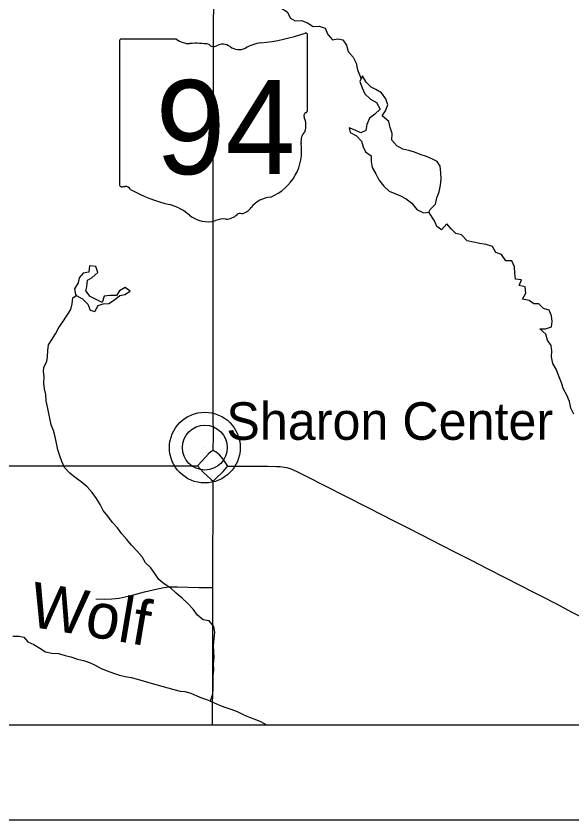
# Model space of a CAD drawing. Extents: x 0 to 34, y 0 to 22.
# Drawn here: x 7.832 to 8.416, y 14 to 14.845 of the extents above; entities that cross this region are included whole.
import ezdxf

# ---------------------------------------------------------------- set-up
doc = ezdxf.new("R2010")
doc.units = 0
for name, color, linetype in [('GM_X_Minor_Lake', 7, 'Continuous'), ('GM_X_Minor_River', 7, 'Continuous'), ('GM_X_Minor_River_Text', 7, 'Continuous'), ('GM_X_Rail_Line_Text', 7, 'Continuous'), ('GM_X_State_Route', 7, 'Continuous'), ('GM_X_State_Shield', 7, 'Continuous'), ('GM_X_Township_Road', 7, 'Continuous'), ('GM_X_Unincorporated', 7, 'Continuous'), ('GM_X_Unincorporated_Location', 7, 'Continuous'), ('GM_X_Unincorporated_Text', 7, 'Continuous'), ('SH_Cut_Line', 7, 'Continuous'), ('SH_Data', 7, 'Continuous')]:
    doc.layers.add(name, color=color, linetype=linetype)

msp = doc.modelspace()

# ---------------------------------------------------------------- linework, layer by layer
at = {"layer": 'GM_X_Minor_Lake'}
for points in [[(8.26567, 14.63921), (8.26694, 14.64207), (8.27259, 14.64746), (8.27384, 14.65414), (8.27643, 14.66064), (8.27769, 14.6675), (8.27837, 14.67398), (8.2783, 14.68082), (8.27765, 14.68767), (8.27417, 14.69257), (8.2694, 14.6948), (8.26309, 14.69759), (8.25661, 14.69999), (8.2505, 14.7022), (8.24458, 14.70423), (8.2383, 14.70549), (8.2318, 14.70884), (8.22679, 14.71506), (8.2269, 14.72191), (8.22493, 14.72817), (8.22353, 14.73443), (8.21662, 14.74044), (8.21998, 14.74562), (8.22238, 14.75211), (8.22022, 14.75856), (8.21597, 14.76479), (8.20985, 14.76814), (8.20507, 14.77075), (8.19969, 14.77602), (8.19581, 14.78244), (8.19322, 14.77652), (8.19538, 14.76988), (8.1983, 14.76364), (8.20426, 14.75818), (8.21057, 14.75445), (8.21445, 14.74746), (8.2088, 14.74244), (8.20315, 14.73819), (8.20037, 14.7315), (8.1993, 14.72521), (8.1942, 14.72249), (8.18828, 14.72547), (8.18198, 14.72787), (8.18298, 14.72312), (8.18948, 14.71958), (8.19468, 14.71393), (8.19646, 14.70787), (8.19898, 14.70276)], [(8.26568, 14.63923), (8.26694, 14.64207), (8.27259, 14.64746), (8.27384, 14.65414), (8.27643, 14.66064), (8.27769, 14.6675), (8.27837, 14.67398), (8.2783, 14.68082), (8.27765, 14.68767), (8.27417, 14.69257), (8.2694, 14.6948), (8.26309, 14.69759), (8.25661, 14.69999), (8.2505, 14.7022), (8.24458, 14.70423), (8.2383, 14.70549), (8.2318, 14.70884), (8.22679, 14.71506), (8.2269, 14.72191), (8.22493, 14.72817), (8.22353, 14.73443), (8.21662, 14.74044), (8.21998, 14.74562), (8.22238, 14.75211), (8.22022, 14.75856), (8.21597, 14.76479), (8.20985, 14.76814), (8.20507, 14.77075), (8.19969, 14.77602), (8.19581, 14.78244), (8.19322, 14.77652), (8.19538, 14.76988), (8.1983, 14.76364), (8.20426, 14.75818), (8.21057, 14.75445), (8.21445, 14.74746), (8.2088, 14.74244), (8.20315, 14.73819), (8.20037, 14.7315), (8.1993, 14.72521), (8.1942, 14.72249), (8.18828, 14.72547), (8.18198, 14.72787), (8.18298, 14.72312), (8.18948, 14.71958), (8.19468, 14.71393), (8.19646, 14.70787), (8.19898, 14.70276)], [(8.19898, 14.70276), (8.20492, 14.69845), (8.20499, 14.69236), (8.2062, 14.6861), (8.20989, 14.67948), (8.21319, 14.67324), (8.2182, 14.66664), (8.22378, 14.66118), (8.22969, 14.65877), (8.2358, 14.65656), (8.24192, 14.6534), (8.24786, 14.64871), (8.25307, 14.64211), (8.25995, 14.63838), (8.26567, 14.63921)], [(8.19898, 14.70276), (8.20492, 14.69845), (8.20499, 14.69236), (8.2062, 14.6861), (8.20989, 14.67948), (8.21319, 14.67324), (8.2182, 14.66664), (8.22378, 14.66118), (8.22969, 14.65877), (8.2358, 14.65656), (8.24192, 14.6534), (8.24786, 14.64871), (8.25307, 14.64211), (8.25995, 14.63838), (8.26565, 14.6392)], [(7.90524, 14.55654), (7.90614, 14.56074), (7.90702, 14.5676), (7.91193, 14.57032), (7.91757, 14.57571), (7.91579, 14.58197), (7.90913, 14.58284), (7.90826, 14.57598), (7.90218, 14.57515), (7.89806, 14.56997), (7.89698, 14.56482), (7.89324, 14.55869), (7.89426, 14.55261)], [(7.89145, 14.54897), (7.89503, 14.55167), (7.90173, 14.54794), (7.90711, 14.54229), (7.90965, 14.53604), (7.91442, 14.53477), (7.91796, 14.54108), (7.92326, 14.54286), (7.92934, 14.54331), (7.93519, 14.54699), (7.94103, 14.55162), (7.94596, 14.55263), (7.95162, 14.55612), (7.94645, 14.56005), (7.94059, 14.55656), (7.93723, 14.55139), (7.93076, 14.55169), (7.92431, 14.55086), (7.92229, 14.54437), (7.90968, 14.5505), (7.90524, 14.55654)], [(7.89426, 14.55261), (7.89503, 14.55167), (7.90173, 14.54794), (7.90711, 14.54229), (7.90965, 14.53604), (7.91442, 14.53477), (7.91796, 14.54108), (7.92326, 14.54286), (7.92934, 14.54331), (7.93519, 14.54699), (7.94103, 14.55162), (7.94596, 14.55263), (7.95162, 14.55612), (7.94645, 14.56005), (7.94059, 14.55656), (7.93723, 14.55139), (7.93076, 14.55169), (7.92431, 14.55086), (7.92229, 14.54437), (7.90968, 14.5505), (7.90524, 14.55654)]]:
    msp.add_lwpolyline(points, dxfattribs=at)
at = {"layer": 'GM_X_Minor_River'}
for points in [[(8.10618, 14.86077), (8.10524, 14.85943), (8.11005, 14.85415), (8.11675, 14.84985), (8.12025, 14.84342), (8.12503, 14.84062), (8.13187, 14.8407), (8.13798, 14.83849), (8.14391, 14.83456), (8.15018, 14.83501), (8.15648, 14.83261), (8.1594, 14.82617), (8.16422, 14.82052), (8.1701, 14.82154), (8.17524, 14.82045), (8.17892, 14.81479), (8.1807, 14.80834), (8.18609, 14.80231), (8.1892, 14.79588), (8.19061, 14.78904), (8.19445, 14.77948)], [(8.40233, 14.46685), (8.39959, 14.47348), (8.39591, 14.4801), (8.39431, 14.48693), (8.39481, 14.49321), (8.39399, 14.4991), (8.39012, 14.50457), (8.38853, 14.51103), (8.38239, 14.51666), (8.38809, 14.51654), (8.39453, 14.51851), (8.39504, 14.52423), (8.39459, 14.53031), (8.39205, 14.53599), (8.38595, 14.53801), (8.38133, 14.54291), (8.37601, 14.54285), (8.37084, 14.54621), (8.36398, 14.54766), (8.36733, 14.55417), (8.36688, 14.56082), (8.3604, 14.56208), (8.363, 14.56801), (8.35671, 14.56889), (8.35589, 14.57497), (8.35562, 14.58181), (8.35289, 14.58787), (8.34643, 14.58799), (8.34179, 14.59478), (8.33607, 14.59662), (8.33257, 14.60305), (8.32571, 14.60526), (8.31923, 14.60632), (8.31238, 14.60758), (8.3059, 14.60922), (8.29993, 14.61543), (8.29384, 14.61688), (8.28903, 14.62158), (8.2846, 14.62705), (8.27897, 14.62052), (8.27399, 14.62427), (8.27164, 14.63014), (8.26552, 14.63923)], [(8.03618, 14.12488), (8.03663, 14.12632), (8.03846, 14.13262), (8.03878, 14.13777), (8.03889, 14.14481), (8.03901, 14.15166), (8.0397, 14.15794), (8.03944, 14.16422), (8.03993, 14.17088), (8.03967, 14.17697), (8.03941, 14.18362), (8.04078, 14.19734), (8.03957, 14.20341), (8.03475, 14.20945), (8.02828, 14.21032), (8.02252, 14.21521), (8.01789, 14.22162), (8.01211, 14.22803), (8.00654, 14.23329), (8.00021, 14.23855), (7.99407, 14.24399), (7.98794, 14.24792), (7.98181, 14.2528), (7.97774, 14.25903), (7.97331, 14.26507), (7.96792, 14.27053), (7.96424, 14.27657), (7.95885, 14.28298), (7.95308, 14.289), (7.94807, 14.29503), (7.94307, 14.30088), (7.93824, 14.3071), (7.93324, 14.31275), (7.92822, 14.31954), (7.9234, 14.32558), (7.9201, 14.33182), (7.91623, 14.33805), (7.91179, 14.34428), (7.90659, 14.3505), (7.90007, 14.35575), (7.89394, 14.36025), (7.88819, 14.36456), (7.8828, 14.37059), (7.88006, 14.37703), (7.87772, 14.3829), (7.87574, 14.38935), (7.87433, 14.39637), (7.87274, 14.40301), (7.87115, 14.40946), (7.8688, 14.41571), (7.8676, 14.42084), (7.86639, 14.42729), (7.86498, 14.43432), (7.86358, 14.44077), (7.86312, 14.44742), (7.86153, 14.45349), (7.86109, 14.45939), (7.86139, 14.46643), (7.86058, 14.47118), (7.8609, 14.47632), (7.86425, 14.48226), (7.86477, 14.48702), (7.86526, 14.49387), (7.86577, 14.49978), (7.86894, 14.50476), (7.87324, 14.51128), (7.87678, 14.51798), (7.88109, 14.52392), (7.8893, 14.53695), (7.89076, 14.54287), (7.89145, 14.54897)], [(8.41798, 14.42669), (8.41468, 14.43312), (8.41327, 14.43996), (8.41054, 14.44659), (8.40705, 14.45302), (8.40488, 14.45965), (8.40233, 14.46685)], [(7.82832, 14.19341), (7.83517, 14.19311), (7.84012, 14.19221), (7.84417, 14.18731), (7.85047, 14.18453), (7.85697, 14.1808), (7.86272, 14.17668), (7.86958, 14.17542), (7.87643, 14.17493), (7.88329, 14.17291), (7.88939, 14.17146), (7.89626, 14.16907), (7.90254, 14.1678), (7.90884, 14.16559), (7.91496, 14.16262), (7.92127, 14.15926), (7.92738, 14.15686), (7.93424, 14.15446), (7.94035, 14.15225), (7.94664, 14.1508), (7.95273, 14.14992), (7.9596, 14.1479), (7.96551, 14.14626), (7.97238, 14.14405), (7.97866, 14.1426), (7.98515, 14.14058), (7.99144, 14.13894), (7.99773, 14.13711), (8.00441, 14.13528), (8.00916, 14.13496), (8.01545, 14.13331), (8.02176, 14.13053), (8.02653, 14.12849), (8.03302, 14.12628), (8.03932, 14.1235), (8.04543, 14.12072), (8.05135, 14.11869), (8.05764, 14.11648), (8.06414, 14.11389), (8.07063, 14.11073), (8.07694, 14.10795), (8.08285, 14.10592), (8.08877, 14.10351), (8.09508, 14.10016), (8.09551, 14.1)]]:
    msp.add_lwpolyline(points, dxfattribs=at)
at = {"layer": 'GM_X_Rail_Line_Text'}
msp.add_lwpolyline([(6.7466, 14.1), (8.9, 14.1), (8.9, 15.65232), (8.85084, 15.65219), (8.81714, 15.6521), (8.55432, 15.65138), (8.38107, 15.65063), (8.0395, 15.64944), (7.56787, 15.64626), (7.49589, 15.64556), (7.47838, 15.64609), (7.17478, 15.64453), (6.99923, 15.64397), (6.98283, 15.64326), (6.74001, 15.64147), (6.73918, 15.60382), (6.74001, 15.34907), (6.73934, 15.12764), (6.74144, 15.02092), (6.74201, 15.01654), (6.74627, 14.37116), (6.74627, 14.36613)], close=True, dxfattribs=at)
at = {"layer": 'GM_X_State_Route'}
for points in [[(8.03901, 14.38847), (8.03915, 14.40391), (8.03904, 14.42585), (8.03887, 14.47178), (8.03897, 14.5651), (8.03911, 14.67183), (8.03908, 14.70625), (8.03929, 14.77094), (8.03939, 14.83737), (8.0396, 14.85722), (8.03977, 14.94464), (8.04004, 15.01655), (8.03986, 15.04999), (8.03989, 15.08909), (8.04008, 15.115), (8.04001, 15.14705), (8.04004, 15.16273), (8.04021, 15.24543), (8.0403, 15.36231), (8.04025, 15.3923), (8.04023, 15.42024), (8.04011, 15.55178)], [(8.03901, 14.38847), (8.0368, 14.38733), (8.03415, 14.38509), (8.02735, 14.37778), (8.02238, 14.37232)], [(8.0542, 14.37219), (8.05297, 14.37415), (8.04929, 14.3796), (8.0456, 14.38381), (8.04208, 14.38681), (8.03901, 14.38847)], [(7.7349, 14.37218), (7.7364, 14.37219), (7.77347, 14.37222), (7.81137, 14.37239), (7.84982, 14.37253), (7.89319, 14.3724)], [(7.89319, 14.3724), (7.89569, 14.37239), (7.94142, 14.37247), (7.98294, 14.3725), (8.00873, 14.37243), (8.02052, 14.37247), (8.02238, 14.37232)], [(8.02238, 14.37232), (8.02838, 14.36585), (8.0367, 14.35791), (8.03877, 14.35643)], [(8.03877, 14.35643), (8.04115, 14.35826), (8.04942, 14.36629), (8.05315, 14.37085), (8.0542, 14.37219)], [(8.0542, 14.37219), (8.08699, 14.37203), (8.09652, 14.37197), (8.10536, 14.37186), (8.1095, 14.37164), (8.11386, 14.37111), (8.11616, 14.37062), (8.11973, 14.36958), (8.12303, 14.36825), (8.12692, 14.36644), (8.13868, 14.36054), (8.15307, 14.35322), (8.16165, 14.34887), (8.17239, 14.34345), (8.18446, 14.33728), (8.19371, 14.3326), (8.20135, 14.32871), (8.2153, 14.32156), (8.22938, 14.31429), (8.24285, 14.30748), (8.2587, 14.29935), (8.27903, 14.28882), (8.29411, 14.28109), (8.30999, 14.27315), (8.32672, 14.2646), (8.34622, 14.25467), (8.36061, 14.24722), (8.37633, 14.23915), (8.38672, 14.23389), (8.3962, 14.22894)], [(8.03841, 14.1), (8.03843, 14.15391), (8.03857, 14.18099), (8.03861, 14.20816), (8.03864, 14.22644), (8.03862, 14.24435), (8.03873, 14.28439), (8.03877, 14.31484), (8.03877, 14.35643)], [(8.3962, 14.22894), (8.40027, 14.22682), (8.41523, 14.21901), (8.43053, 14.21116), (8.44271, 14.20508), (8.4537, 14.1996), (8.46242, 14.1953), (8.47061, 14.19168), (8.4743, 14.19025)]]:
    msp.add_lwpolyline(points, dxfattribs=at)
at = {"layer": 'GM_X_State_Shield'}
for p, q in [((8.00029, 14.8213), (7.94238, 14.8213)), ((8.13818, 14.7465), (8.13818, 14.82502)), ((7.94043, 14.81872), (7.94043, 14.66863)), ((8.13816, 14.74652), (8.13818, 14.7465))]:
    msp.add_line(p, q, dxfattribs=at)
for centre, radius, start, end in [((7.9427, 14.81904), 0.00229, 98.1301, 188.1301), ((8.01408, 14.83872), 0.02222, 231.61951, 271.11188), ((8.06774, 15.02592), 0.20971, 275.84447, 288.90645), ((8.13599, 14.82534), 0.0022, 351.86209, 97.738), ((8.02145, 14.73704), 0.07977, 80.48669, 94.98827), ((8.03956, 14.81981), 0.00641, 219.79206, 297.10237), ((8.04897, 14.80247), 0.01333, 54.46668, 119.14113), ((8.06617, 14.82626), 0.01603, 233.85621, 294.82819), ((8.09449, 14.77546), 0.04219, 97.34618, 120.76885), ((8.13583, 14.7462), 0.00236, 289.60381, 7.73413), ((8.13767, 14.74074), 0.00341, 107.94398, 210.33697), ((8.116, 14.73081), 0.02045, 340.03296, 23.64957), ((8.14607, 14.71365), 0.01488, 136.8065, 186.92959), ((8.07949, 14.70366), 0.05245, 292.30889, 8.98584), ((7.94272, 14.6683), 0.00231, 171.95839, 258.30661), ((7.94307, 14.68365), 0.01764, 267.33899, 280.60386), ((7.94668, 14.65997), 0.00636, 29.74838, 93.27175), ((8.02697, 14.79482), 0.15144, 240.41292, 257.1985), ((8.10161, 14.62649), 0.02873, 94.40312, 142.57675), ((7.98182, 14.6012), 0.04738, 47.18416, 75.83597), ((8.06521, 14.65408), 0.01695, 282.87319, 323.27711), ((8.03307, 14.65922), 0.03007, 230.70037, 286.29184), ((8.05264, 14.64798), 0.01602, 268.77702, 315.54927), ((8.06713, 14.63345), 0.00451, 65.75173, 132.64842), ((8.05044, 14.60733), 0.02471, 85.69512, 111.20995)]:
    msp.add_arc(centre, radius, start, end, dxfattribs=at)
at = {"layer": 'GM_X_Township_Road'}
msp.add_lwpolyline([(7.91551, 14.23256), (7.92426, 14.23234), (7.93243, 14.23261), (7.94017, 14.2334), (7.9527, 14.23617), (7.96686, 14.23978), (7.98027, 14.24307), (7.98739, 14.24458), (7.99258, 14.245), (8.00146, 14.24514), (8.02403, 14.24456), (8.03862, 14.24435)], dxfattribs=at)
at = {"layer": 'GM_X_Unincorporated'}
for radius in [0.0372, 0.02358]:
    msp.add_circle((8.03021, 14.39159), radius, dxfattribs=at)
at = {"layer": 'GM_X_Unincorporated_Location'}
msp.add_line((8.03021, 14.39159), (8.03021, 14.39159), dxfattribs=at)
at = {"layer": 'SH_Cut_Line'}
msp.add_lwpolyline([(2.1, 14.1), (8.9, 14.1), (8.9, 20.52117), (8.88492, 20.52095), (8.78844, 20.51908), (8.45204, 20.51253), (8.41696, 20.51215), (8.39386, 20.51177), (8.38319, 20.51123), (8.37874, 20.51114), (8.37504, 20.51102), (8.18847, 20.50622), (7.95771, 20.5026), (7.74412, 20.50184), (7.55552, 20.49834), (7.41076, 20.49536), (7.12851, 20.48984), (7.05001, 20.48828), (6.99108, 20.48711)], dxfattribs=at)
at = {"layer": 'SH_Data'}
for p, q in [((2.1, 14.1), (8.9, 14.1)), ((2, 14), (9, 14))]:
    msp.add_line(p, q, dxfattribs=at)

# ---------------------------------------------------------------- texts
at = {"layer": 'GM_X_Minor_River_Text'}
msp.add_text('Wolf', height=0.047368, rotation=350.45329, dxfattribs=at).set_placement((7.84374, 14.20384))
at = {"layer": 'GM_X_State_Shield'}
msp.add_text('94', height=0.098877, dxfattribs=at).set_placement((7.97837, 14.67921))
at = {"layer": 'GM_X_Unincorporated_Text'}
msp.add_text('Sharon Center', height=0.0394886, rotation=0.00001, dxfattribs=at).set_placement((8.05278, 14.39978))

doc.saveas('drawing.dxf')
